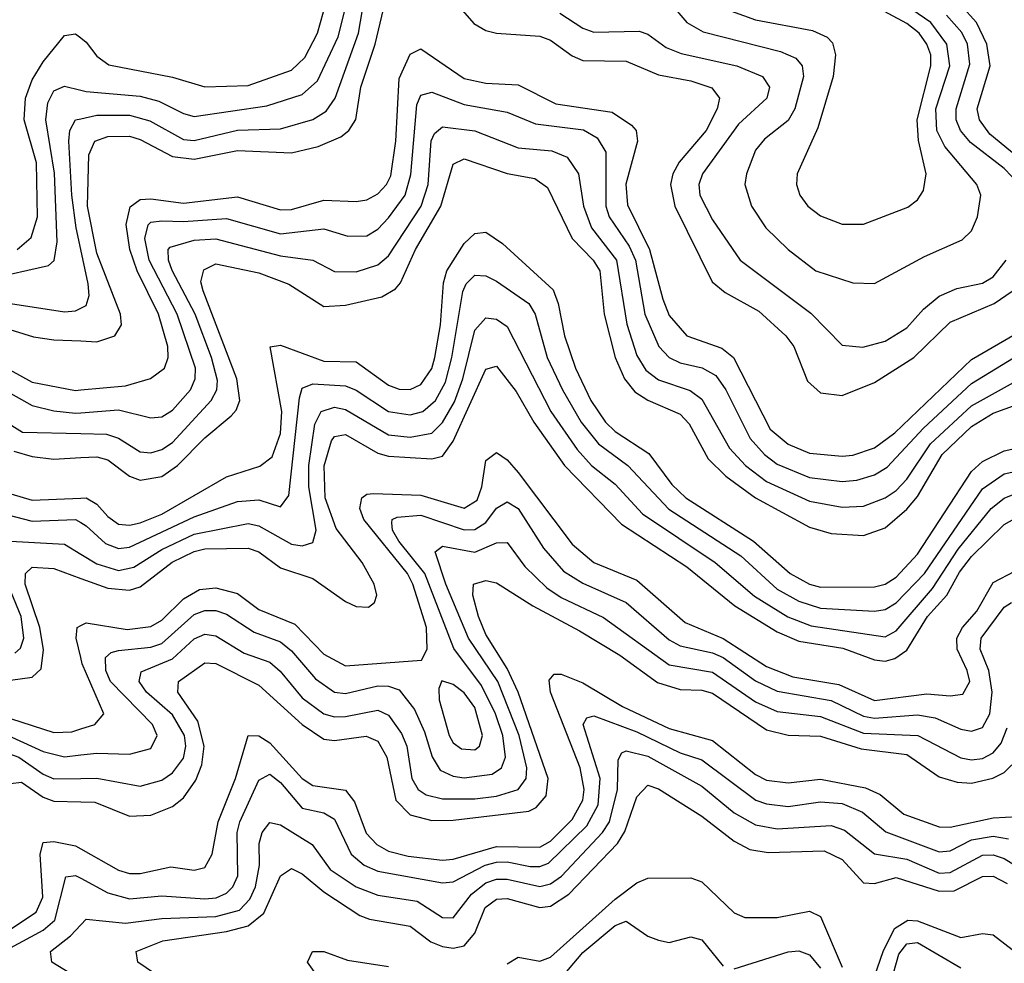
# Model space of a CAD drawing. Header units: inches. Extents: x 990535 to 1117859, y 769386 to 892122.
# Tile 288 of 656: x 1039887 to 1041711, y 872928 to 874675. Entities that reach past the tile are written whole.
import ezdxf

# ---------------------------------------------------------------- set-up
doc = ezdxf.new("R2010")
doc.units = ezdxf.units.IN
doc.header["$MEASUREMENT"] = 0
doc.layers.add('B0837', color=7, linetype='Continuous')
doc.layers.add('B0847', color=7, linetype='Continuous')

msp = doc.modelspace()

# ---------------------------------------------------------------- linework, layer by layer
at = {"layer": 'B0837', "color": 5}
for points, elevation in [([(1039882.4, 874250), (1039907.8, 874272.2), (1039920.1, 874310), (1039917.9, 874410), (1039895.2, 874490), (1039897.4, 874530), (1039910, 874563.6), (1039930, 874596.9), (1039970, 874646), (1039990, 874649.1), (1040000, 874641.4)], 3980), ([(1039830, 874195.6), (1039940, 874220), (1039950.4, 874229.6), (1039956.4, 874263.6), (1039951.3, 874391.3), (1039935.1, 874490), (1039938.9, 874521.1), (1039950, 874543.4), (1039970, 874551.9), (1040000, 874544.5)], 3960), ([(1040000, 874249.8), (1039991.2, 874290), (1039983.7, 874350), (1039978, 874450), (1039980, 874470), (1039990, 874489.6), (1040000, 874491.8)], 3940), ([(1039870, 874149.5), (1039970, 874134.2), (1039990, 874136.2), (1040000, 874141)], 3940), ([(1039850, 874107.2), (1039912.1, 874087.9), (1039950, 874082.5), (1040000, 874080.3)], 3920), ([(1039850, 874036.6), (1039910, 874003.8), (1039990, 873988.6), (1040000, 873989.6)], 3880), ([(1039850, 873994.3), (1039910, 873960.9), (1039950, 873951.2), (1039990, 873946.7), (1040000, 873947.5)], 3860), ([(1039850, 873937.5), (1039891.8, 873911.8), (1040000, 873908.8)], 3840), ([(1039876.1, 873876.1), (1039910, 873866.3), (1039950, 873861.7), (1040000, 873864.5)], 3820), ([(1039830, 873808.8), (1039910, 873785.8), (1040000, 873789.6)], 3780), ([(1039850, 873762.1), (1039910, 873746.7), (1039990, 873750), (1040000, 873744.1)], 3760), ([(1039870, 873709.4), (1039970, 873704.3), (1040000, 873685.9)], 3740), ([(1039870, 873452.5), (1039910, 873458.1), (1039926.5, 873473.5), (1039931.2, 873508.8), (1039924, 873550), (1039897, 873630), (1039897.5, 873650), (1039910, 873661.5), (1039950, 873658.8), (1040000, 873640.6)], 3720), ([(1039877.7, 873502.3), (1039888.1, 873511.9), (1039894.3, 873530), (1039889.8, 873570), (1039857.1, 873650)], 3740), ([(1040000, 873494.4), (1039991.7, 873530), (1039993.5, 873550), (1040000, 873553.3)], 3680), ([(1039870, 873381.6), (1039950, 873355.6), (1039983.1, 873356.9), (1040000, 873362.1)], 3680), ([(1039338.4, 872910), (1039338.1, 873070), (1039341.5, 873098.5), (1039350, 873120.1), (1039370, 873120.1), (1039390, 873111), (1039432, 873070), (1039463.5, 873050), (1039570, 873033.5), (1039610, 873044.7), (1039673.9, 873090), (1039765.8, 873114.2), (1039790, 873136.8), (1039802.9, 873190), (1039805.3, 873270), (1039786.7, 873350), (1039790, 873357.2), (1039810, 873363.6), (1039850, 873356.4), (1039930, 873320.3), (1039970, 873310.5), (1040000, 873313.8)], 3660), ([(1039405.6, 872870), (1039374.7, 872970), (1039375, 873005), (1039380.6, 873030), (1039390, 873047.2), (1039410, 873036.3), (1039430, 873017.8), (1039450, 873008.6), (1039590, 872996.6), (1039630, 873008.1), (1039690, 873049.8), (1039770, 873059.5), (1039810, 873076.8), (1039824, 873090), (1039832.5, 873110), (1039831.6, 873308.4), (1039850, 873322.3), (1039885.3, 873310), (1039930, 873278.4), (1039950, 873269.8), (1040000, 873270.5)], 3640), ([(1039479.6, 872870), (1039429.1, 872930), (1039426.2, 872950), (1039443.6, 872956.4), (1039590, 872957.4), (1039630, 872963.2), (1039710, 873002.5), (1039770, 873011), (1039790, 873018), (1039842.1, 873050), (1039861.2, 873070), (1039868.1, 873090), (1039858.4, 873210), (1039870, 873261.1), (1039890, 873263.5), (1039930, 873235.7), (1039950, 873228.4), (1040000, 873227)], 3620), ([(1040000, 872761.8), (1039983.6, 872756.4), (1039930, 872725.2), (1039910, 872728.7), (1039842.3, 872782.3), (1039710, 872831.5), (1039683.9, 872850), (1039666.6, 872870), (1039674.9, 872890), (1039705, 872910), (1039750, 872922.1), (1039790, 872938.9), (1039917.3, 873022.7), (1039929.5, 873050.5), (1039924.6, 873130), (1039930, 873151.5), (1039950, 873153.8), (1039990, 873145.8), (1040000, 873140.1)], 3580), ([(1040000, 872806.3), (1039930, 872806.4), (1039916.9, 872810), (1039890, 872829.9), (1039851.6, 872870), (1039818.9, 872890), (1039821.9, 872910), (1039870, 872956.7), (1039930.4, 872989.6), (1039951.8, 873008.2), (1039972, 873088), (1039990, 873091), (1040000, 873085.6)], 3560), ([(1040000, 872892.2), (1039979.5, 872910), (1039946.2, 872930), (1039943.8, 872950), (1039980.8, 872979.2), (1040000, 872999.2)], 3540)]:
    msp.add_lwpolyline(points, dxfattribs=dict(at, elevation=elevation))
at = {"layer": 'B0847', "color": 5}
for points, elevation in [([(1040000, 874491.8), (1040030, 874498.3), (1040090, 874498.5), (1040127.8, 874487.8), (1040190, 874453.4), (1040210, 874451.5), (1040290, 874470.6), (1040370, 874473.2), (1040430, 874490.1), (1040454.3, 874505.7), (1040471.3, 874530), (1040514.1, 874650), (1040533.9, 874766.1)], 3940), ([(1040000, 874080.3), (1040030, 874079), (1040063.2, 874090), (1040075.4, 874110), (1040073.8, 874130), (1040030, 874243.1), (1040012.5, 874330), (1040015, 874425), (1040026.2, 874450), (1040050, 874459), (1040090, 874459.6), (1040110, 874453.6), (1040170, 874421.9), (1040210, 874416.8), (1040290, 874433.1), (1040390, 874428.6), (1040439.4, 874440.6), (1040481.6, 874458.4), (1040496.7, 874470), (1040509.5, 874490.5), (1040518.7, 874550), (1040545.1, 874630), (1040572.8, 874747.2)], 3920), ([(1041090, 874708.5), (1041122.5, 874670), (1041152.6, 874652.6), (1041296, 874616), (1041324.1, 874604.1), (1041336.1, 874590), (1041338.8, 874570), (1041322.6, 874510), (1041310, 874488.3), (1041266.2, 874453.8), (1041250, 874433.5), (1041233.2, 874390), (1041230.1, 874370), (1041242, 874330), (1041269, 874290), (1041310.1, 874250), (1041361.4, 874210), (1041430, 874187.8), (1041470, 874186.6), (1041563, 874237), (1041632.6, 874267.4), (1041650, 874284.2), (1041660.7, 874310), (1041666.8, 874350), (1041659.9, 874370), (1041600.2, 874440.1), (1041585.7, 874470), (1041583.9, 874510), (1041609.8, 874590), (1041604.4, 874630), (1041574.5, 874670), (1041465.4, 874745.4)], 3960), ([(1040681.7, 874721.7), (1040728.2, 874668.2), (1040750, 874655.4), (1040770, 874650), (1040850, 874644.9), (1040870, 874637.5), (1040910, 874608.3), (1040930, 874599.4), (1041010, 874598.3), (1041070, 874572.8), (1041130, 874562.2), (1041169, 874549), (1041182.8, 874530), (1041178.8, 874510), (1041158.2, 874470), (1041108.6, 874411.4), (1041096.4, 874390), (1041092, 874370), (1041100.2, 874330), (1041169.7, 874190), (1041193.4, 874170), (1041255.6, 874135.6), (1041305.9, 874090), (1041320.6, 874070), (1041345.8, 874005.8), (1041370, 873984.4), (1041410, 873979.3), (1041470, 874003.7), (1041543.1, 874050), (1041610, 874114.9), (1041691.8, 874150), (1041770, 874203.7)], 3920), ([(1041190, 874696.8), (1041250, 874675.1), (1041355.1, 874655.1), (1041382.6, 874642.6), (1041392.1, 874632.1), (1041398.1, 874610), (1041393.3, 874570), (1041365.2, 874474.8), (1041326.9, 874390), (1041325.9, 874370), (1041332, 874350), (1041346.4, 874330), (1041370, 874311.9), (1041410, 874296.4), (1041450, 874296.6), (1041532.1, 874327.9), (1041550, 874341.7), (1041560.9, 874359.1), (1041565.9, 874390), (1041551.8, 874451.8), (1041549, 874490), (1041574.7, 874590), (1041574.3, 874610), (1041567.3, 874630), (1041552.6, 874650), (1041530, 874668.4), (1041438, 874718)], 3980), ([(1041830, 874342.7), (1041683.5, 874463.5), (1041664.6, 874490), (1041660.5, 874510), (1041684.1, 874590), (1041678.3, 874630), (1041658.8, 874670), (1041630, 874702.2)], 3920), ([(1040000, 874641.4), (1040010, 874633.7), (1040030, 874607.5), (1040051.7, 874591.7), (1040170, 874568.6), (1040230, 874551), (1040310, 874553.5), (1040390, 874581.6), (1040414.7, 874605.3), (1040438.4, 874650), (1040449.7, 874690)], 3980), ([(1040000, 874544.5), (1040010, 874542.1), (1040110, 874533.7), (1040144.3, 874524.3), (1040190, 874501.3), (1040210, 874495.9), (1040344.3, 874515.7), (1040410, 874536.9), (1040438.2, 874561.8), (1040476.6, 874643.4), (1040488.2, 874690)], 3960), ([(1040887.2, 874687.2), (1040930, 874659.3), (1040950, 874651.8), (1041034.1, 874654.1), (1041050, 874648.1), (1041084, 874624), (1041112.3, 874612.3), (1041215, 874590), (1041262.8, 874570), (1041275.4, 874550), (1041270.8, 874530), (1041218.4, 874481.6), (1041151.5, 874390), (1041144.8, 874370), (1041146.7, 874350), (1041170, 874304.7), (1041221.3, 874230), (1041351.9, 874131.9), (1041410, 874072.8), (1041448.6, 874068.6), (1041490, 874079.9), (1041530, 874104.6), (1041560.8, 874139.2), (1041590, 874163.5), (1041622.6, 874177.4), (1041670, 874187.6), (1041690, 874199.3), (1041713.9, 874230)], 3940), ([(1041738.6, 874370), (1041710, 874399.8), (1041647.9, 874447.9), (1041629.2, 874470), (1041621.6, 874490), (1041621.1, 874510), (1041646.9, 874593.1), (1041642.1, 874630), (1041631.6, 874651.6), (1041603.5, 874683.5)], 3940), ([(1040000, 873989.6), (1040082.7, 873997.3), (1040129.1, 874010.9), (1040155.3, 874030), (1040161.8, 874050), (1040161.3, 874070), (1040144.1, 874130), (1040104.5, 874210), (1040090.6, 874250), (1040084, 874296), (1040091.6, 874328.4), (1040110, 874342.2), (1040130, 874343.8), (1040190, 874335.7), (1040290, 874347.4), (1040370, 874322.9), (1040390, 874323.8), (1040450, 874341.3), (1040510, 874338.5), (1040530, 874341.7), (1040550, 874352.7), (1040566.2, 874370), (1040574, 874386), (1040583.5, 874450), (1040590, 874566), (1040610, 874611.1), (1040630, 874621), (1040710, 874566.5), (1040750, 874557.9), (1040810, 874554.5), (1040879.6, 874519.6), (1040984, 874504), (1041020.2, 874480.2), (1041028.9, 874470), (1041031, 874450), (1041009.5, 874370.5), (1041012.4, 874332.4), (1041053.2, 874250), (1041077.8, 874157.8), (1041090, 874127.8), (1041122.4, 874090), (1041187.3, 874067.3), (1041208.8, 874050), (1041277.1, 873917.1), (1041310, 873889.1), (1041350, 873872.9), (1041410, 873866.8), (1041430, 873868.8), (1041470, 873882.7), (1041507.6, 873910), (1041650, 874045.8), (1041750, 874104)], 3880), ([(1040000, 873947.5), (1040070, 873952.8), (1040130, 873938.3), (1040150, 873939.7), (1040170, 873952.2), (1040203.5, 873990), (1040212.1, 874010), (1040212.7, 874030), (1040178.8, 874130), (1040126.8, 874230), (1040118.6, 874270), (1040124.9, 874295.1), (1040130, 874300.1), (1040150, 874303), (1040190, 874301.3), (1040270, 874307.1), (1040370, 874279), (1040450, 874288.2), (1040494.6, 874274.6), (1040530, 874275.2), (1040550, 874287.4), (1040570, 874308.1), (1040601.1, 874350), (1040611.2, 874388.8), (1040622.3, 874517.7), (1040630, 874535.7), (1040650, 874541.2), (1040710, 874518), (1040790, 874503.9), (1040842.5, 874482.5), (1040931.4, 874471.4), (1040956.5, 874456.5), (1040972.3, 874430), (1040972.5, 874330), (1040978.8, 874310), (1041015.6, 874255.6), (1041027.3, 874230), (1041044.9, 874130), (1041070.4, 874070), (1041090, 874049.5), (1041110, 874040), (1041150.8, 874030.8), (1041176.2, 874016.2), (1041194.7, 873990), (1041240, 873900), (1041266.6, 873870), (1041290, 873852.4), (1041350, 873827.6), (1041410, 873820.4), (1041437.6, 873822.4), (1041470, 873832.8), (1041493.6, 873846.4), (1041560.9, 873919.1), (1041650, 874001.7), (1041750, 874062.7)], 3860), ([(1040000, 873908.8), (1040047.6, 873907.6), (1040070, 873900.1), (1040110, 873875.3), (1040130, 873873.3), (1040150, 873879.2), (1040170, 873892.5), (1040241.3, 873970), (1040251.8, 873990), (1040253, 874007), (1040242.1, 874050), (1040211.8, 874130), (1040169.3, 874210.7), (1040162.6, 874230), (1040162.1, 874250), (1040165.7, 874254.3), (1040210, 874266.8), (1040250, 874269.2), (1040370, 874238.2), (1040430, 874230.1), (1040470, 874208.7), (1040510, 874208.6), (1040550, 874221.4), (1040570, 874237.7), (1040630.5, 874330), (1040643.5, 874370), (1040649, 874451), (1040655.3, 874464.7), (1040670, 874476.8), (1040730, 874469.3), (1040810, 874437.9), (1040872.6, 874432.6), (1040900.6, 874420.6), (1040922, 874390), (1040931.1, 874330), (1040946.2, 874290), (1040992.4, 874230), (1041011.4, 874111.4), (1041030, 874053.4), (1041046.6, 874026.6), (1041070, 874008.4), (1041128.4, 873988.4), (1041150, 873972.8), (1041201.8, 873881.8), (1041231.2, 873850), (1041270, 873820.3), (1041350, 873783.6), (1041410, 873772.7), (1041450, 873774.5), (1041490, 873789.8), (1041510, 873803.6), (1041530, 873824.5), (1041574, 873890), (1041650, 873960.2), (1041750, 874015.9)], 3840), ([(1040000, 873864.5), (1040030, 873866.1), (1040050, 873860.2), (1040090, 873830), (1040110, 873822.7), (1040150, 873829.5), (1040179.4, 873850), (1040230, 873901), (1040278.5, 873941.5), (1040288, 873952), (1040294.3, 873970), (1040288.8, 874010), (1040226.7, 874173.3), (1040222.1, 874190), (1040227.8, 874212.2), (1040250, 874223.1), (1040330, 874206.8), (1040385.6, 874185.6), (1040450, 874144.3), (1040490, 874146.6), (1040557.7, 874162.3), (1040582.9, 874177.1), (1040592.2, 874187.8), (1040619.7, 874250), (1040666.9, 874330), (1040690, 874407.4), (1040710, 874417.4), (1040790, 874390.3), (1040841, 874381), (1040864.5, 874364.5), (1040910.3, 874270), (1040948.9, 874230), (1040961.2, 874210), (1040969.5, 874130), (1040990, 874050), (1041007, 874010), (1041026.3, 873986.3), (1041050, 873970.8), (1041110, 873944.8), (1041127, 873927), (1041162.3, 873862.3), (1041194.7, 873830), (1041249.7, 873790), (1041350, 873735.9), (1041390, 873723.9), (1041450, 873719.9), (1041490, 873734.1), (1041530, 873769), (1041550, 873792.1), (1041595.6, 873870), (1041650, 873922.3), (1041690, 873946.8), (1041750, 873968.2)], 3820), ([(1040000, 873789.6), (1040010, 873790), (1040030, 873777.9), (1040050, 873755.1), (1040070, 873741), (1040090, 873739.1), (1040110, 873743.8), (1040150, 873759.8), (1040270, 873828.6), (1040331.7, 873848.3), (1040354.4, 873865.6), (1040370, 873909.3), (1040372.3, 873950), (1040350.7, 874069.3), (1040370, 874072.3), (1040450, 874043), (1040510, 874041.9), (1040570, 873998.7), (1040590, 873990.9), (1040610, 873990.6), (1040630, 873999.6), (1040650, 874029.2), (1040655.8, 874050), (1040666.2, 874110), (1040671.8, 874188.2), (1040678, 874210), (1040710, 874260.9), (1040730, 874279.4), (1040750, 874282.1), (1040781.1, 874261.1), (1040874.8, 874174.8), (1040884.4, 874150), (1040896, 874090), (1040916.6, 874030), (1040944.6, 873970), (1040972.1, 873930), (1040990, 873913), (1041052, 873872), (1041094.7, 873814.7), (1041120.4, 873790), (1041245.9, 873710), (1041314.2, 873650), (1041350, 873630.3), (1041370, 873624.5), (1041470, 873625.1), (1041490, 873630.3), (1041510, 873642.8), (1041550, 873685.5), (1041650, 873838.5), (1041670, 873856.9), (1041710, 873877.1), (1041730, 873881.4)], 3780), ([(1040000, 874141), (1040010, 874145.8), (1040015.7, 874164.3), (1040013.9, 874186.1), (1040000, 874249.8)], 3940), ([(1040000, 873744.1), (1040010, 873738.2), (1040045.5, 873705.5), (1040070, 873696), (1040090, 873698.5), (1040210, 873754.6), (1040290, 873783), (1040330, 873786.4), (1040370, 873773.5), (1040385.6, 873794.4), (1040404.8, 873975.2), (1040410, 873993.2), (1040430, 874001.2), (1040490, 873997.5), (1040510, 873989.1), (1040570, 873949.6), (1040610, 873943.4), (1040633.6, 873950), (1040657.1, 873970), (1040675.7, 874004.3), (1040687.5, 874050), (1040707.9, 874172.1), (1040713.9, 874186.1), (1040730, 874202.1), (1040750, 874201), (1040770, 874191.2), (1040830, 874149.6), (1040841.4, 874130), (1040863.8, 874050), (1040892, 873990), (1040926.6, 873930), (1040958.7, 873890), (1041013.1, 873850), (1041089, 873769), (1041222.6, 873682.6), (1041290, 873621), (1041330, 873598.5), (1041370, 873585.4), (1041470, 873579.9), (1041490, 873583.4), (1041510, 873595.6), (1041562.7, 873650), (1041670, 873806.5), (1041710, 873834.6), (1041730, 873838.9)], 3760), ([(1040000, 873685.9), (1040030, 873667.5), (1040070, 873655.4), (1040098.3, 873661.7), (1040150, 873694.4), (1040210, 873722.4), (1040310, 873742.3), (1040330, 873738), (1040390, 873703.9), (1040410, 873701.2), (1040430, 873707.1), (1040435.8, 873730), (1040422.4, 873810), (1040422.3, 873850), (1040433.6, 873926.4), (1040445.1, 873950), (1040470, 873957.6), (1040490, 873953.2), (1040570, 873906.7), (1040610, 873902.2), (1040650, 873909.8), (1040670, 873929.1), (1040692.4, 873967.6), (1040707.8, 874010), (1040730, 874100.1), (1040750, 874123), (1040770, 874121), (1040790, 874107.4), (1040870.5, 873950), (1040919.5, 873879.5), (1040946.1, 873850), (1040990, 873815.1), (1041040.5, 873760.5), (1041174.8, 873670), (1041247.6, 873607.6), (1041309.8, 873569.8), (1041353.1, 873553.1), (1041490, 873532.6), (1041510, 873543.4), (1041577.7, 873622.3), (1041625.2, 873694.8), (1041686.5, 873770), (1041710, 873789.3), (1041730, 873797.5)], 3740), ([(1040000, 873640.6), (1040050, 873622.4), (1040090, 873619), (1040110, 873625.3), (1040169.1, 873670.9), (1040210, 873690.4), (1040230, 873695.2), (1040310, 873696.7), (1040330, 873689.8), (1040370, 873660.3), (1040430, 873640.7), (1040490, 873598.1), (1040510, 873589), (1040532.7, 873587.3), (1040543.8, 873596.2), (1040548.5, 873610), (1040543.3, 873630), (1040521.4, 873670), (1040473.1, 873733.1), (1040452.7, 873790), (1040450.8, 873849.2), (1040464.5, 873895.5), (1040470, 873903.5), (1040490, 873907.4), (1040550, 873872.9), (1040570, 873867.3), (1040650, 873862.3), (1040670, 873866.8), (1040690, 873895), (1040750, 874027.9), (1040770, 874033.7), (1040806.7, 873986.7), (1040839.1, 873930), (1040895.7, 873850), (1041001.3, 873741.3), (1041122.3, 873662.3), (1041211.6, 873590), (1041290, 873542.1), (1041330, 873524.3), (1041411.3, 873511.3), (1041470, 873490), (1041490, 873487.6), (1041507.8, 873492.2), (1041530, 873507.6), (1041568.2, 873570), (1041604.2, 873610), (1041627.7, 873652.3), (1041650, 873681.6), (1041710, 873740.3), (1041730, 873751.9)], 3720), ([(1040000, 873553.3), (1040010, 873558.3), (1040085.9, 873545.9), (1040130, 873551.7), (1040150, 873563.2), (1040190, 873603.2), (1040219.6, 873620.4), (1040250, 873623), (1040290, 873613.1), (1040330, 873583.1), (1040396.3, 873556.3), (1040450, 873500.5), (1040490, 873478.7), (1040630.9, 873489.1), (1040641.5, 873510), (1040640.4, 873550), (1040615.2, 873630), (1040604.9, 873650), (1040524.1, 873750), (1040516.6, 873770), (1040520.3, 873790), (1040530, 873797), (1040542.1, 873797.9), (1040630, 873794.7), (1040710, 873771), (1040734.3, 873785.7), (1040742.6, 873810), (1040750, 873859.2), (1040770, 873873.6), (1040790, 873860.5), (1040810, 873836.6), (1040910, 873704.1), (1040950, 873670.1), (1041030, 873637.4), (1041119.2, 873559.2), (1041190, 873529.5), (1041270, 873477.9), (1041318.8, 873458.8), (1041404.2, 873444.2), (1041470, 873414.5), (1041566.8, 873426.8), (1041610, 873423.4), (1041633.7, 873426.3), (1041646.5, 873450), (1041642, 873470), (1041623.3, 873510), (1041622.6, 873530), (1041632.9, 873550), (1041659.8, 873580.2), (1041690, 873633.2), (1041730, 873654)], 3680), ([(1040000, 873313.8), (1040030, 873317), (1040090, 873315.1), (1040130, 873325.9), (1040141.7, 873350), (1040132.8, 873370), (1040055.1, 873450), (1040046.3, 873470), (1040045.7, 873494.3), (1040056.3, 873503.7), (1040070, 873507.3), (1040130, 873513.6), (1040150, 873520.5), (1040210, 873574.2), (1040230, 873581.6), (1040250, 873581.4), (1040270, 873574.5), (1040321.2, 873541.2), (1040370, 873523.3), (1040390, 873506.8), (1040434.7, 873454.7), (1040470, 873430.1), (1040490, 873427.8), (1040550, 873441.9), (1040570, 873441.4), (1040590, 873434.3), (1040618.1, 873398.1), (1040636.8, 873356.8), (1040650.6, 873310.6), (1040665.8, 873285.8), (1040690, 873274.8), (1040710, 873271.8), (1040761.9, 873278.2), (1040779.3, 873290), (1040786.6, 873310), (1040781.5, 873350), (1040768.4, 873390), (1040742.5, 873442.5), (1040691, 873511), (1040637.1, 873650), (1040589, 873710), (1040577.3, 873730), (1040576.1, 873743.9), (1040576.9, 873750), (1040585.7, 873754.3), (1040630, 873757.8), (1040710, 873730.6), (1040730, 873731.3), (1040750, 873744.2), (1040770, 873770.8), (1040790, 873782.4), (1040810, 873770.1), (1040856.8, 873696.8), (1040894.3, 873654.3), (1040930, 873631.7), (1041010, 873595.9), (1041090, 873526.9), (1041110, 873516), (1041170, 873503.2), (1041190, 873494.4), (1041250, 873451.4), (1041290, 873432.2), (1041390, 873414.8), (1041450, 873385.8), (1041470, 873381.8), (1041550, 873388.4), (1041582.5, 873382.5), (1041630, 873361.4), (1041650, 873357.8), (1041670, 873364.9), (1041684, 873390), (1041688, 873430), (1041681.7, 873470), (1041666.1, 873510), (1041667.8, 873530), (1041710, 873587.2), (1041723.7, 873596.3)], 3660), ([(1040000, 873270.5), (1040030, 873271), (1040110, 873256.2), (1040150, 873267), (1040170, 873280.6), (1040190, 873307.9), (1040194.4, 873330), (1040192.1, 873350), (1040170, 873388.1), (1040121.8, 873430), (1040107.9, 873450), (1040112.1, 873467.9), (1040170, 873492.1), (1040210, 873528.7), (1040230, 873537.3), (1040250, 873534.4), (1040302.3, 873502.3), (1040350, 873485.5), (1040369.2, 873469.2), (1040410, 873419.5), (1040450, 873390.3), (1040470, 873384.2), (1040490, 873385.1), (1040550, 873396.7), (1040570, 873387.4), (1040593.8, 873353.8), (1040603.8, 873330), (1040613, 873270), (1040624.8, 873250), (1040640, 873240), (1040670, 873232.5), (1040730, 873232.5), (1040770, 873237.8), (1040810.1, 873249.9), (1040825.2, 873270), (1040826.4, 873290), (1040811.7, 873350), (1040772.2, 873450), (1040718.1, 873530), (1040676.1, 873630), (1040656.1, 873690), (1040670, 873700.2), (1040730, 873689.4), (1040770, 873706.5), (1040790, 873707.2), (1040822.5, 873662.5), (1040863.5, 873623.5), (1040890, 873605.6), (1040968.4, 873568.4), (1041090, 873480.7), (1041170, 873467.2), (1041250, 873412), (1041290, 873394.2), (1041370, 873385.1), (1041450, 873354.3), (1041550.2, 873350.2), (1041630, 873308.5), (1041650, 873304.7), (1041670, 873307.3), (1041690, 873318.1), (1041704.5, 873335.5), (1041715.7, 873364.3)], 3640), ([(1040000, 873227), (1040026.3, 873226.3), (1040090, 873200.3), (1040130, 873202.7), (1040170, 873218.3), (1040190, 873234.4), (1040213.1, 873266.9), (1040224.4, 873295.6), (1040228.8, 873330), (1040216.7, 873376.7), (1040179.8, 873430), (1040180.9, 873450), (1040230, 873484.6), (1040250, 873483.2), (1040330, 873443.1), (1040410, 873370.3), (1040450, 873343), (1040470, 873340.8), (1040528.8, 873348.8), (1040550, 873339.1), (1040566.8, 873310), (1040583.4, 873230), (1040610, 873203.2), (1040650, 873192.7), (1040690, 873193.2), (1040830, 873209.7), (1040843.6, 873216.4), (1040862.1, 873237.9), (1040865.7, 873270), (1040810.2, 873430.2), (1040790, 873473.8), (1040750, 873536.6), (1040736.5, 873570), (1040725.9, 873610), (1040727.6, 873630), (1040750, 873637), (1040770, 873632.5), (1040837.3, 873590), (1040923.7, 873543.7), (1040998.6, 873498.6), (1041068, 873448), (1041110, 873435), (1041150, 873434), (1041170, 873428.3), (1041270, 873360.5), (1041310, 873350.6), (1041370, 873348.9), (1041445.4, 873325.4), (1041530, 873314.9), (1041590, 873273.5), (1041623.2, 873263.2), (1041650, 873261.7), (1041689.2, 873270.8), (1041710, 873281.3), (1041724.4, 873295.6)], 3620), ([(1040000, 873362.1), (1040025.8, 873370), (1040042.5, 873390), (1040002.7, 873482.7), (1040000, 873494.4)], 3680), ([(1040000, 873140.1), (1040070, 873100.6), (1040090, 873094.1), (1040110, 873094.2), (1040166.9, 873106.9), (1040210, 873100.6), (1040230, 873105.2), (1040243.4, 873130), (1040254.2, 873190), (1040286.4, 873270), (1040310, 873350.1), (1040330, 873349.2), (1040350, 873336.2), (1040410, 873270.3), (1040430, 873257.3), (1040490, 873248.7), (1040506.8, 873226.8), (1040528.8, 873168.8), (1040548.1, 873148.1), (1040570, 873135.8), (1040606.5, 873126.5), (1040670, 873118.8), (1040690, 873120.7), (1040770, 873144.6), (1040850, 873143.4), (1040870, 873154.5), (1040910, 873194.1), (1040930, 873230), (1040932.5, 873250), (1040925, 873290), (1040870.2, 873430), (1040867.6, 873452.4), (1040876.7, 873463.2), (1040890, 873463.4), (1040930, 873447.7), (1041003.6, 873403.6), (1041090, 873363), (1041170, 873340.4), (1041250, 873277.4), (1041270, 873267.5), (1041310, 873262.3), (1041370, 873268.8), (1041453.2, 873253.2), (1041480.8, 873240.8), (1041524.5, 873204.5), (1041590, 873181.1), (1041610, 873180), (1041690, 873197.2), (1041758.7, 873201.3)], 3580), ([(1040000, 873085.6), (1040050, 873058.7), (1040090, 873047.2), (1040150, 873053), (1040230, 873047.2), (1040250.7, 873049.3), (1040270, 873058.1), (1040281.5, 873070), (1040290.8, 873090), (1040289.8, 873170), (1040294.5, 873190), (1040330, 873267.5), (1040350, 873278.5), (1040370, 873262.9), (1040410, 873215.3), (1040450, 873207), (1040470, 873194.9), (1040500.7, 873130), (1040524.7, 873110), (1040550, 873098.8), (1040670, 873077.3), (1040690, 873079.2), (1040749.2, 873110), (1040770, 873115.5), (1040790, 873116), (1040832.5, 873107.5), (1040850, 873107.3), (1040866.3, 873113.7), (1040937.1, 873182.9), (1040958.2, 873221.8), (1040961.8, 873270), (1040930.3, 873370), (1040937.2, 873382.8), (1040950, 873386.5), (1041030, 873356.4), (1041110, 873317.7), (1041150, 873304.8), (1041250.4, 873230.4), (1041270, 873223.2), (1041310, 873218.5), (1041370, 873227), (1041410, 873223.8), (1041447.7, 873207.7), (1041491.4, 873171.4), (1041590, 873134.6), (1041610, 873136.4), (1041650, 873156.8), (1041690, 873163.5), (1041718.6, 873158.6)], 3560), ([(1040000, 872999.2), (1040010, 873009.6), (1040082.6, 873002.6), (1040150, 873011), (1040250, 873014.6), (1040293.7, 873026.3), (1040313.3, 873046.7), (1040323.7, 873070), (1040330.8, 873110), (1040330.5, 873150), (1040335.8, 873170), (1040350, 873188.7), (1040370, 873184.4), (1040428.3, 873148.3), (1040461.8, 873101.8), (1040510, 873069.6), (1040550, 873054.1), (1040623.1, 873043.1), (1040670, 873012.8), (1040690, 873012.2), (1040723.6, 873056.4), (1040750, 873077.1), (1040770, 873083.6), (1040790, 873083.8), (1040850, 873070.2), (1040870, 873075), (1040890.4, 873089.6), (1040966.3, 873170), (1040979.4, 873190), (1040994.3, 873250), (1040995.2, 873304.8), (1041002.1, 873317.9), (1041010, 873321.7), (1041050, 873311.5), (1041150, 873256.4), (1041210, 873207), (1041250, 873184.6), (1041290, 873177.4), (1041390, 873183.5), (1041414.6, 873174.6), (1041470, 873131.1), (1041530, 873121), (1041590, 873095.3), (1041610, 873096.4), (1041670, 873128.5), (1041690, 873128.9), (1041710, 873122.1), (1041770, 873085.4)], 3540), ([(1040210, 872859.2), (1040105.8, 872930), (1040102.3, 872950), (1040151.8, 872970), (1040270, 872987), (1040310, 872997.8), (1040338.9, 873021.1), (1040370, 873090.1), (1040390, 873103.5), (1040410, 873093.6), (1040450, 873060.3), (1040516.9, 873016.9), (1040534.7, 873010), (1040610, 872997.1), (1040648.1, 872968.1), (1040670, 872959), (1040690, 872955.9), (1040710, 872960.4), (1040730, 872983.9), (1040748.7, 873031.3), (1040770, 873047), (1040790, 873048.2), (1040850, 873031.2), (1040870, 873034), (1040903.8, 873056.2), (1040994.1, 873150), (1041007.7, 873172.3), (1041030, 873236.1), (1041050, 873257.8), (1041070, 873250.9), (1041150, 873200.3), (1041210, 873154.1), (1041238.9, 873138.9), (1041273.1, 873133.1), (1041376.6, 873136.6), (1041410, 873120.4), (1041450, 873077.4), (1041470, 873076.1), (1041510, 873087), (1041590, 873061.9), (1041617.6, 873062.4), (1041670, 873088.7), (1041690, 873089.4), (1041715.9, 873075.9)], 3520), ([(1040790, 872927), (1040810, 872939.5), (1040850, 872932.3), (1040870, 872939.2), (1040990, 873046.7), (1041030, 873076.9), (1041050, 873085.8), (1041130, 873086.1), (1041150, 873078.7), (1041210, 873021.3), (1041230, 873012.8), (1041290, 873012.9), (1041350, 873024.6), (1041370, 873014.8), (1041410, 872920.8)], 3480), ([(1040870, 872877.2), (1040930, 872948.2), (1040990, 872998.3), (1041010, 873006.2), (1041050, 872978.3), (1041070, 872970.7), (1041090, 872966.5), (1041130, 872977), (1041150, 872971.5), (1041190, 872923.1)], 3460), ([(1041470, 872903.8), (1041486, 872950), (1041507.4, 872992.6), (1041531.9, 873008.1), (1041550, 873006.5), (1041630, 872976), (1041670, 872983.6), (1041690, 872980.6), (1041790, 872904)], 3480), ([(1041505.5, 872910), (1041515.2, 872944.8), (1041530, 872964.3), (1041550, 872966.9), (1041630, 872919.6)], 3460), ([(1040449.2, 872889.2), (1040420.2, 872930), (1040428.9, 872950), (1040450, 872950.1), (1040493.7, 872933.7), (1040570, 872922.2)], 3480), ([(1041210, 872917.9), (1041310, 872949.4), (1041330, 872951.2), (1041350, 872943.8), (1041370, 872919.4)], 3460)]:
    msp.add_lwpolyline(points, dxfattribs=dict(at, elevation=elevation))
at = {"layer": 'B0847', "color": 5, "elevation": 3680}
msp.add_lwpolyline([(1040669, 873451), (1040663.2, 873436.8), (1040663.9, 873416.1), (1040682.3, 873350), (1040690, 873336.1), (1040705.1, 873325.1), (1040730, 873323.1), (1040738.4, 873330), (1040744.2, 873350), (1040730, 873401.8), (1040710, 873428.8), (1040690, 873444.3)], close=True, dxfattribs=at)

doc.saveas('drawing.dxf')
